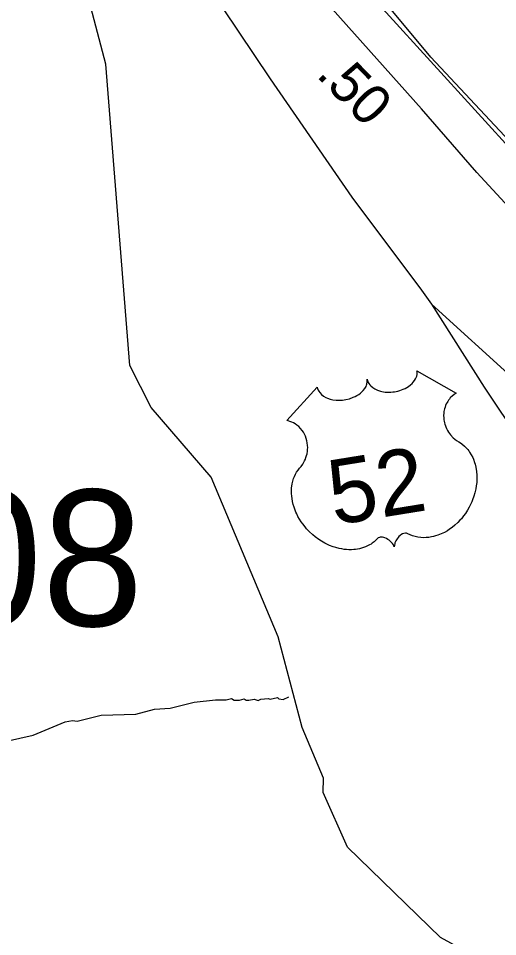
# Model space of a CAD drawing. Extents: x 1547597 to 1699558, y 810033 to 920809.
# Drawn here: x 1615714 to 1617158, y 893994 to 896760 of the extents above; entities that cross this region are included whole.
import ezdxf

# ---------------------------------------------------------------- set-up
doc = ezdxf.new("R2010")
doc.units = 0
for name, color, linetype in [('Exist Boundary Political City Limit New', 7, 'Continuous'), ('Exist Hydrographic Creek Single Shore', 7, 'Continuous'), ('Exist Hydrographic Misc Water Feature', 7, 'Continuous'), ('Exist Road Primary US Divided Attributed', 7, 'Continuous'), ('Exist Road Primary US Shield CELL', 7, 'Continuous'), ('Exist Road Primary US Shield Number Label', 7, 'Continuous'), ('Exist Road Secondary Mileage Hundredths English Label', 7, 'Continuous'), ('Exist Road Secondary Structure Standard Bridge Number Label', 7, 'Continuous'), ('Exist Road Secondary Type 51 Attributed', 7, 'Continuous'), ('Map Preparation Boundary City Limit Buffer Line', 7, 'Continuous')]:
    doc.layers.add(name, color=color, linetype=linetype)

msp = doc.modelspace()

# ---------------------------------------------------------------- linework, layer by layer
at = {"layer": 'Exist Boundary Political City Limit New'}
for points in [[(1619494, 895527.9), (1618940.8, 895458.7), (1618422.2, 895458.7), (1618084, 895571.5), (1617644.3, 895887.4), (1617475.2, 896090.5), (1616956.6, 896643.2), (1616573.3, 897105.7), (1616156.2, 897534.4), (1615919.4, 898008.2), (1615770.2, 898455.2)], [(1615770.2, 898455.2), (1615870.4, 898264.1), (1615895, 898214.8), (1615952.5, 898091.7), (1615952.5, 897943.9), (1616231.4, 897434.8), (1616822.1, 896777.9), (1617757.4, 895751.5), (1618085.6, 895513.4), (1618266.1, 895464.2), (1618438.4, 895431.3), (1618848.6, 895447.7), (1619751.1, 895595.5)]]:
    msp.add_lwpolyline(points, dxfattribs=at)
at = {"layer": 'Exist Hydrographic Creek Single Shore'}
msp.add_lwpolyline([(1618568.5, 892747.8), (1618445.7, 892822.8), (1617955.8, 892937.9), (1617756.8, 893030.5), (1617657.7, 893167.2), (1617570.8, 893516.8), (1617481.8, 893669.8), (1617283.8, 893828.1), (1616985.8, 893991.7), (1616705.8, 894263.3), (1616632.8, 894428.9), (1616633.8, 894471.5), (1616568.8, 894623.8), (1616496.7, 894897.7), (1616294.7, 895378), (1616114.8, 895588.3), (1616049.8, 895714.5), (1615977.7, 896621.9), (1615922.8, 896833.1)], dxfattribs=at)
at = {"layer": 'Exist Hydrographic Misc Water Feature'}
msp.add_lwpolyline([(1615678.8, 894582.6), (1615759.1, 894601.2), (1615855.6, 894641.5), (1615877.7, 894645.2), (1615891.6, 894643), (1615963.9, 894661.7), (1616068, 894664), (1616124.1, 894679), (1616172.1, 894682.2), (1616244.4, 894701), (1616308.5, 894708), (1616340.5, 894707.3), (1616356.6, 894711.1), (1616364.5, 894706.9), (1616380.5, 894706.7), (1616394.5, 894710.4), (1616400.5, 894706.4), (1616408.5, 894706.2), (1616424.4, 894710), (1616436.4, 894705.8), (1616444.4, 894709.6), (1616466.5, 894711.2), (1616472.4, 894709.2), (1616494.5, 894714.8), (1616498.5, 894710.7), (1616512.4, 894708.5), (1616528.8, 894716.9)], dxfattribs=at)
at = {"layer": 'Exist Road Primary US Divided Attributed'}
for points in [[(1617191.6, 896191.1), (1617095.3, 896295.7), (1616928.6, 896488.1), (1616659.9, 896788.7), (1616483.7, 896994.3), (1616122.9, 897403.3)], [(1616101.5, 897132.1), (1616204.1, 896972.9), (1616329.6, 896791.6), (1616472.8, 896578.4), (1616718.4, 896221.3), (1616929.1, 895941.1), (1616958.9, 895899.4)], [(1616958.9, 895899.4), (1617117.8, 895648.9), (1617227.1, 895485.9), (1617373.6, 895257.1), (1617535.1, 895021.6), (1617761.2, 894711.4), (1617950.3, 894473.6), (1618153.2, 894224), (1618269.8, 894099.4), (1618440.6, 893904.4), (1618683.4, 893649.4)]]:
    msp.add_lwpolyline(points, dxfattribs=at)
at = {"layer": 'Exist Road Primary US Shield CELL'}
for p, q in [((1616914.2, 895682.8), (1616915.3, 895687.1)), ((1616915.5, 895695.2), (1616915.1, 895698.3)), ((1616915.1, 895698.3), (1617033.5, 895631.7)), ((1616915.3, 895687.1), (1616915.6, 895691.4)), ((1616915.6, 895691.4), (1616915.5, 895695.2)), ((1616763, 895655.2), (1616764.1, 895658.5)), ((1616764.1, 895658.5), (1616765.3, 895665.1)), ((1616765.5, 895668), (1616765, 895673.9)), ((1616765, 895673.9), (1616766.1, 895669.1)), ((1616765.3, 895665.1), (1616765.5, 895668)), ((1616766.1, 895669.1), (1616767.1, 895666.1)), ((1616767.1, 895666.1), (1616768.4, 895663.3)), ((1616768.4, 895663.3), (1616770.2, 895660.3)), ((1616770.2, 895660.3), (1616773.1, 895656.2)), ((1616895.6, 895656.1), (1616900.3, 895660.3)), ((1616900.3, 895660.3), (1616903.7, 895664)), ((1616903.7, 895664), (1616907.6, 895669)), ((1616907.6, 895669), (1616911.1, 895674.7)), ((1616911.1, 895674.7), (1616913, 895678.7)), ((1616913, 895678.7), (1616914.2, 895682.8)), ((1616523.5, 895548.8), (1616614.9, 895649.4)), ((1616614.9, 895649.4), (1616615.9, 895645.1)), ((1616615.9, 895645.1), (1616617.7, 895640.1)), ((1616617.7, 895640.1), (1616619, 895637.6)), ((1616619, 895637.6), (1616622.2, 895632.9)), ((1616622.2, 895632.9), (1616627.2, 895627.5)), ((1616739.7, 895627.5), (1616745.4, 895631.8)), ((1616745.4, 895631.8), (1616749.9, 895635.9)), ((1616749.9, 895635.9), (1616753.4, 895639.4)), ((1616753.4, 895639.4), (1616758.1, 895645.6)), ((1616758.1, 895645.6), (1616761.6, 895651.8)), ((1616761.6, 895651.8), (1616763, 895655.2)), ((1616773.1, 895656.2), (1616776.2, 895652.9)), ((1616776.2, 895652.9), (1616781.8, 895648.1)), ((1616781.8, 895648.1), (1616785.1, 895645.9)), ((1616785.1, 895645.9), (1616788.1, 895644.2)), ((1616788.1, 895644.2), (1616796, 895640.4)), ((1616796, 895640.4), (1616805.1, 895637.5)), ((1616805.1, 895637.5), (1616809.4, 895636.4)), ((1616809.4, 895636.4), (1616813.9, 895635.6)), ((1616813.9, 895635.6), (1616819.5, 895634.8)), ((1616819.5, 895634.8), (1616825.2, 895634.4)), ((1616825.2, 895634.4), (1616830.8, 895634.4)), ((1616830.8, 895634.4), (1616836.5, 895634.5)), ((1616836.5, 895634.5), (1616842.3, 895635)), ((1616842.3, 895635), (1616847, 895635.6)), ((1616847, 895635.6), (1616852.7, 895636.6)), ((1616852.7, 895636.6), (1616857.9, 895637.8)), ((1616857.9, 895637.8), (1616863.2, 895639.2)), ((1616863.2, 895639.2), (1616868.9, 895641.2)), ((1616868.9, 895641.2), (1616873.5, 895643)), ((1616873.5, 895643), (1616879.6, 895645.7)), ((1616879.6, 895645.7), (1616885, 895648.7)), ((1616885, 895648.7), (1616889.6, 895651.7)), ((1616889.6, 895651.7), (1616895.6, 895656.1)), ((1617031.2, 895630.4), (1617026, 895626.7)), ((1617033.5, 895631.7), (1617031.2, 895630.4)), ((1616627.2, 895627.5), (1616633.7, 895622.5)), ((1616633.7, 895622.5), (1616640.7, 895618.4)), ((1616640.7, 895618.4), (1616645.4, 895616.4)), ((1616645.4, 895616.4), (1616653.2, 895613.7)), ((1616653.2, 895613.7), (1616661.8, 895611.6)), ((1616661.8, 895611.6), (1616671.3, 895610.4)), ((1616671.3, 895610.4), (1616680.9, 895610.1)), ((1616680.9, 895610.1), (1616691.1, 895610.6)), ((1616691.1, 895610.6), (1616701.1, 895612)), ((1616701.1, 895612), (1616711.8, 895614.6)), ((1616711.8, 895614.6), (1616723.3, 895618.8)), ((1616723.3, 895618.8), (1616728.6, 895621.1)), ((1616728.6, 895621.1), (1616734.4, 895624.2)), ((1616734.4, 895624.2), (1616739.7, 895627.5)), ((1617005.8, 895603.4), (1617003.5, 895598.7)), ((1617007.9, 895606.7), (1617005.8, 895603.4)), ((1617010.2, 895610.3), (1617007.9, 895606.7)), ((1617012.8, 895613.7), (1617010.2, 895610.3)), ((1617015.5, 895617), (1617012.8, 895613.7)), ((1617021.9, 895623.3), (1617015.5, 895617)), ((1617026, 895626.7), (1617021.9, 895623.3)), ((1616996.4, 895575.7), (1616995.7, 895570.1)), ((1616998.2, 895584.6), (1616996.4, 895575.7)), ((1616999.5, 895589), (1616998.2, 895584.6)), ((1617001.4, 895594.1), (1616999.5, 895589)), ((1617003.5, 895598.7), (1617001.4, 895594.1)), ((1616526.9, 895548.1), (1616523.5, 895548.8)), ((1616532.5, 895546.4), (1616526.9, 895548.1)), ((1616995.7, 895570.1), (1616995.4, 895565.4)), ((1616995.4, 895565.4), (1616995.7, 895555.8)), ((1616995.7, 895555.8), (1616996.1, 895551.3)), ((1616996.1, 895551.3), (1616996.8, 895546.9)), ((1616996.8, 895546.9), (1616997.8, 895542.3)), ((1616538.3, 895544), (1616532.5, 895546.4)), ((1616543.1, 895541.6), (1616538.3, 895544)), ((1616548.1, 895538.9), (1616543.1, 895541.6)), ((1616553.5, 895535), (1616548.1, 895538.9)), ((1616559, 895530.5), (1616553.5, 895535)), ((1616564.5, 895524.9), (1616559, 895530.5)), ((1616569.6, 895518.6), (1616564.5, 895524.9)), ((1616997.8, 895542.3), (1616999, 895537.9)), ((1616999, 895537.9), (1617000.5, 895533.4)), ((1617000.5, 895533.4), (1617001.9, 895529.4)), ((1617001.9, 895529.4), (1617004, 895524.6)), ((1617004, 895524.6), (1617006.8, 895519.1)), ((1617006.8, 895519.1), (1617010, 895513.8)), ((1616572.8, 895513.9), (1616569.6, 895518.6)), ((1616576.5, 895507.4), (1616572.8, 895513.9)), ((1616579.2, 895501.6), (1616576.5, 895507.4)), ((1616581.6, 895494.9), (1616579.2, 895501.6)), ((1616583.6, 895487.8), (1616581.6, 895494.9)), ((1617010, 895513.8), (1617016.3, 895505.5)), ((1617016.3, 895505.5), (1617024, 895497.2)), ((1617024, 895497.2), (1617029.2, 895492.7)), ((1617029.2, 895492.7), (1617034.3, 895488.9)), ((1616584.8, 895481.6), (1616583.6, 895487.8)), ((1616585.7, 895474), (1616584.8, 895481.6)), ((1616585.9, 895467.9), (1616585.7, 895474)), ((1616585.7, 895461.3), (1616585.9, 895467.9)), ((1617034.3, 895488.9), (1617041.6, 895484.5)), ((1617041.6, 895484.5), (1617045.7, 895482)), ((1617045.7, 895482), (1617050.3, 895478.6)), ((1617050.3, 895478.6), (1617058.1, 895472.1)), ((1617058.1, 895472.1), (1617061.4, 895468.9)), ((1617061.4, 895468.9), (1617064.7, 895465.3)), ((1617064.7, 895465.3), (1617067.9, 895461.5)), ((1616578.9, 895432.6), (1616580.6, 895437.2)), ((1616580.6, 895437.2), (1616582.8, 895443.8)), ((1616582.8, 895443.8), (1616584, 895448.7)), ((1616584, 895448.7), (1616585.3, 895456.2)), ((1616585.3, 895456.2), (1616585.7, 895461.3)), ((1617067.9, 895461.5), (1617071.1, 895457.5)), ((1617071.1, 895457.5), (1617073.7, 895453.9)), ((1617073.7, 895453.9), (1617078.8, 895445.5)), ((1617078.8, 895445.5), (1617082.9, 895437.2)), ((1617082.9, 895437.2), (1617084.9, 895432.8)), ((1616561.5, 895405.8), (1616565.9, 895410.8)), ((1616565.9, 895410.8), (1616571, 895417.7)), ((1616571, 895417.7), (1616573.6, 895421.8)), ((1616573.6, 895421.8), (1616576.6, 895427.5)), ((1616576.6, 895427.5), (1616578.9, 895432.6)), ((1617084.9, 895432.8), (1617088.5, 895422.8)), ((1617088.5, 895422.8), (1617090.1, 895417.9)), ((1617090.1, 895417.9), (1617092.5, 895408)), ((1616546, 895380.1), (1616549.1, 895387)), ((1616549.1, 895387), (1616552.3, 895392.9)), ((1616552.3, 895392.9), (1616556.8, 895399.6)), ((1616556.8, 895399.6), (1616561.5, 895405.8)), ((1617092.5, 895408), (1617094.5, 895395.8)), ((1617094.5, 895395.8), (1617095.5, 895384.1)), ((1617095.5, 895384.1), (1617095.5, 895370.3)), ((1616538.3, 895351.6), (1616539.5, 895358.5)), ((1616539.5, 895358.5), (1616541.2, 895366.3)), ((1616541.2, 895366.3), (1616543.6, 895373.8)), ((1616543.6, 895373.8), (1616546, 895380.1)), ((1617095, 895362), (1617093.7, 895352.2)), ((1617095.5, 895370.3), (1617095, 895362)), ((1616537.2, 895338.2), (1616537.6, 895346)), ((1616537.2, 895329.2), (1616537.2, 895338.2)), ((1616537.7, 895320.9), (1616537.2, 895329.2)), ((1616537.6, 895346), (1616538.3, 895351.6)), ((1617089.5, 895330.9), (1617086.7, 895321.5)), ((1617092.4, 895343.6), (1617089.5, 895330.9)), ((1617093.7, 895352.2), (1617092.4, 895343.6)), ((1616538.7, 895313.8), (1616537.7, 895320.9)), ((1616540.2, 895305.3), (1616538.7, 895313.8)), ((1616542.3, 895296.2), (1616540.2, 895305.3)), ((1617080, 895303.7), (1617076.7, 895296.4)), ((1617082.8, 895310.5), (1617080, 895303.7)), ((1617086.7, 895321.5), (1617082.8, 895310.5)), ((1616544.9, 895287.6), (1616542.3, 895296.2)), ((1616547.1, 895281.4), (1616544.9, 895287.6)), ((1616550.6, 895272.7), (1616547.1, 895281.4)), ((1616552.8, 895267.8), (1616550.6, 895272.7)), ((1617067.3, 895278.9), (1617060.9, 895269.1)), ((1617072.4, 895288), (1617067.3, 895278.9)), ((1617076.7, 895296.4), (1617072.4, 895288)), ((1616556.7, 895260.2), (1616552.8, 895267.8)), ((1616561.2, 895252.2), (1616556.7, 895260.2)), ((1616566.7, 895243.5), (1616561.2, 895252.2)), ((1616570.8, 895237.7), (1616566.7, 895243.5)), ((1617044.4, 895248.3), (1617038.2, 895241.8)), ((1617048.7, 895253.2), (1617044.4, 895248.3)), ((1617055.7, 895261.8), (1617048.7, 895253.2)), ((1617060.9, 895269.1), (1617055.7, 895261.8)), ((1616578, 895228.4), (1616570.8, 895237.7)), ((1616582.8, 895222.7), (1616578, 895228.4)), ((1616590.1, 895215), (1616582.8, 895222.7)), ((1616601.2, 895204.6), (1616590.1, 895215)), ((1617006.8, 895217), (1616998, 895212)), ((1617013.4, 895221.3), (1617006.8, 895217)), ((1617020.9, 895226.8), (1617013.4, 895221.3)), ((1617029.5, 895233.8), (1617020.9, 895226.8)), ((1617038.2, 895241.8), (1617029.5, 895233.8)), ((1616608.2, 895198.9), (1616601.2, 895204.6)), ((1616619.8, 895190.4), (1616608.2, 895198.9)), ((1616627.6, 895185.3), (1616619.8, 895190.4)), ((1616790.3, 895187.5), (1616785.9, 895183.7)), ((1616794.3, 895191.3), (1616790.3, 895187.5)), ((1616798.5, 895195.5), (1616794.3, 895191.3)), ((1616801.9, 895196.9), (1616798.5, 895195.5)), ((1616804.4, 895197.3), (1616801.9, 895196.9)), ((1616807.6, 895197.6), (1616804.4, 895197.3)), ((1616811.5, 895197.3), (1616807.6, 895197.6)), ((1616814.8, 895196.6), (1616811.5, 895197.3)), ((1616818.4, 895195.4), (1616814.8, 895196.6)), ((1616823.1, 895193.5), (1616818.4, 895195.4)), ((1616827.5, 895191), (1616823.1, 895193.5)), ((1616831.3, 895188.3), (1616827.5, 895191)), ((1616835.7, 895184.7), (1616831.3, 895188.3)), ((1616853, 895189.1), (1616851.4, 895186.6)), ((1616855, 895192.4), (1616853, 895189.1)), ((1616858, 895196.3), (1616855, 895192.4)), ((1616860.6, 895199.2), (1616858, 895196.3)), ((1616864.1, 895202.3), (1616860.6, 895199.2)), ((1616866.7, 895204.4), (1616864.1, 895202.3)), ((1616871.3, 895207.1), (1616866.7, 895204.4)), ((1616875.8, 895208.8), (1616871.3, 895207.1)), ((1616880.9, 895209.4), (1616875.8, 895208.8)), ((1616883.1, 895209.2), (1616880.9, 895209.4)), ((1616887.1, 895207.8), (1616883.1, 895209.2)), ((1616901.4, 895201.7), (1616887.1, 895207.8)), ((1616909.7, 895199.2), (1616901.4, 895201.7)), ((1616917.8, 895197.4), (1616909.7, 895199.2)), ((1616926.6, 895196.3), (1616917.8, 895197.4)), ((1616934.8, 895195.9), (1616926.6, 895196.3)), ((1616942.7, 895196.1), (1616934.8, 895195.9)), ((1616950.9, 895196.7), (1616942.7, 895196.1)), ((1616959.1, 895198.1), (1616950.9, 895196.7)), ((1616965.1, 895199.4), (1616959.1, 895198.1)), ((1616971.3, 895201.1), (1616965.1, 895199.4)), ((1616977.8, 895203.1), (1616971.3, 895201.1)), ((1616983.2, 895205.2), (1616977.8, 895203.1)), ((1616998, 895212), (1616983.2, 895205.2)), ((1616638, 895179.3), (1616627.6, 895185.3)), ((1616651.7, 895172.8), (1616638, 895179.3)), ((1616663.1, 895168.5), (1616651.7, 895172.8)), ((1616670.3, 895166.2), (1616663.1, 895168.5)), ((1616680.5, 895163.6), (1616670.3, 895166.2)), ((1616688.6, 895161.9), (1616680.5, 895163.6)), ((1616696.1, 895160.8), (1616688.6, 895161.9)), ((1616703.3, 895160.1), (1616696.1, 895160.8)), ((1616710.2, 895159.6), (1616703.3, 895160.1)), ((1616718.3, 895159.7), (1616710.2, 895159.6)), ((1616724.7, 895160.2), (1616718.3, 895159.7)), ((1616730.3, 895160.7), (1616724.7, 895160.2)), ((1616736.2, 895161.6), (1616730.3, 895160.7)), ((1616741.8, 895162.7), (1616736.2, 895161.6)), ((1616748, 895164.2), (1616741.8, 895162.7)), ((1616753.7, 895166.1), (1616748, 895164.2)), ((1616760.1, 895168.5), (1616753.7, 895166.1)), ((1616766.3, 895171.2), (1616760.1, 895168.5)), ((1616771.9, 895174.1), (1616766.3, 895171.2)), ((1616776.7, 895176.9), (1616771.9, 895174.1)), ((1616780.6, 895179.6), (1616776.7, 895176.9)), ((1616785.9, 895183.7), (1616780.6, 895179.6)), ((1616838.5, 895181.8), (1616835.7, 895184.7)), ((1616841.4, 895178.4), (1616838.5, 895181.8)), ((1616844, 895174.4), (1616841.4, 895178.4)), ((1616846.7, 895168.1), (1616844, 895174.4)), ((1616847.1, 895173.5), (1616846.7, 895168.1)), ((1616847.9, 895177.3), (1616847.1, 895173.5)), ((1616848.7, 895180.2), (1616847.9, 895177.3)), ((1616851.4, 895186.6), (1616848.7, 895180.2))]:
    msp.add_line(p, q, dxfattribs=at)
at = {"layer": 'Exist Road Secondary Type 51 Attributed'}
msp.add_lwpolyline([(1616958.9, 895899.4), (1617211.2, 895670.8), (1617451.5, 895505.8), (1617709.7, 895380.5)], dxfattribs=at)
at = {"layer": 'Map Preparation Boundary City Limit Buffer Line'}
for points in [[(1619494, 895527.9), (1618940.8, 895458.7), (1618422.2, 895458.7), (1618084, 895571.5), (1617644.3, 895887.4), (1617475.2, 896090.5), (1616956.6, 896643.2), (1616573.3, 897105.7), (1616156.2, 897534.4), (1615919.4, 898008.2), (1615770.2, 898455.2)], [(1615770.2, 898455.2), (1615870.4, 898264.1), (1615895, 898214.8), (1615952.5, 898091.7), (1615952.5, 897943.9), (1616231.4, 897434.8), (1616822.1, 896777.9), (1617757.4, 895751.5), (1618085.6, 895513.4), (1618266.1, 895464.2), (1618438.4, 895431.3), (1618848.6, 895447.7), (1619751.1, 895595.5)]]:
    msp.add_lwpolyline(points, dxfattribs=at)

# ---------------------------------------------------------------- texts
at = {"layer": 'Exist Road Primary US Shield Number Label'}
msp.add_text('52', height=195, rotation=9.1917, dxfattribs=at).set_placement((1616664.9, 895233.3))
at = {"layer": 'Exist Road Secondary Mileage Hundredths English Label'}
msp.add_text('.50', height=120, rotation=314.1352, dxfattribs=at).set_placement((1616608.5, 896587.8))
at = {"layer": 'Exist Road Secondary Structure Standard Bridge Number Label'}
msp.add_text('308', height=410.1, dxfattribs=at).set_placement((1615175.8, 894930))

doc.saveas('drawing.dxf')
